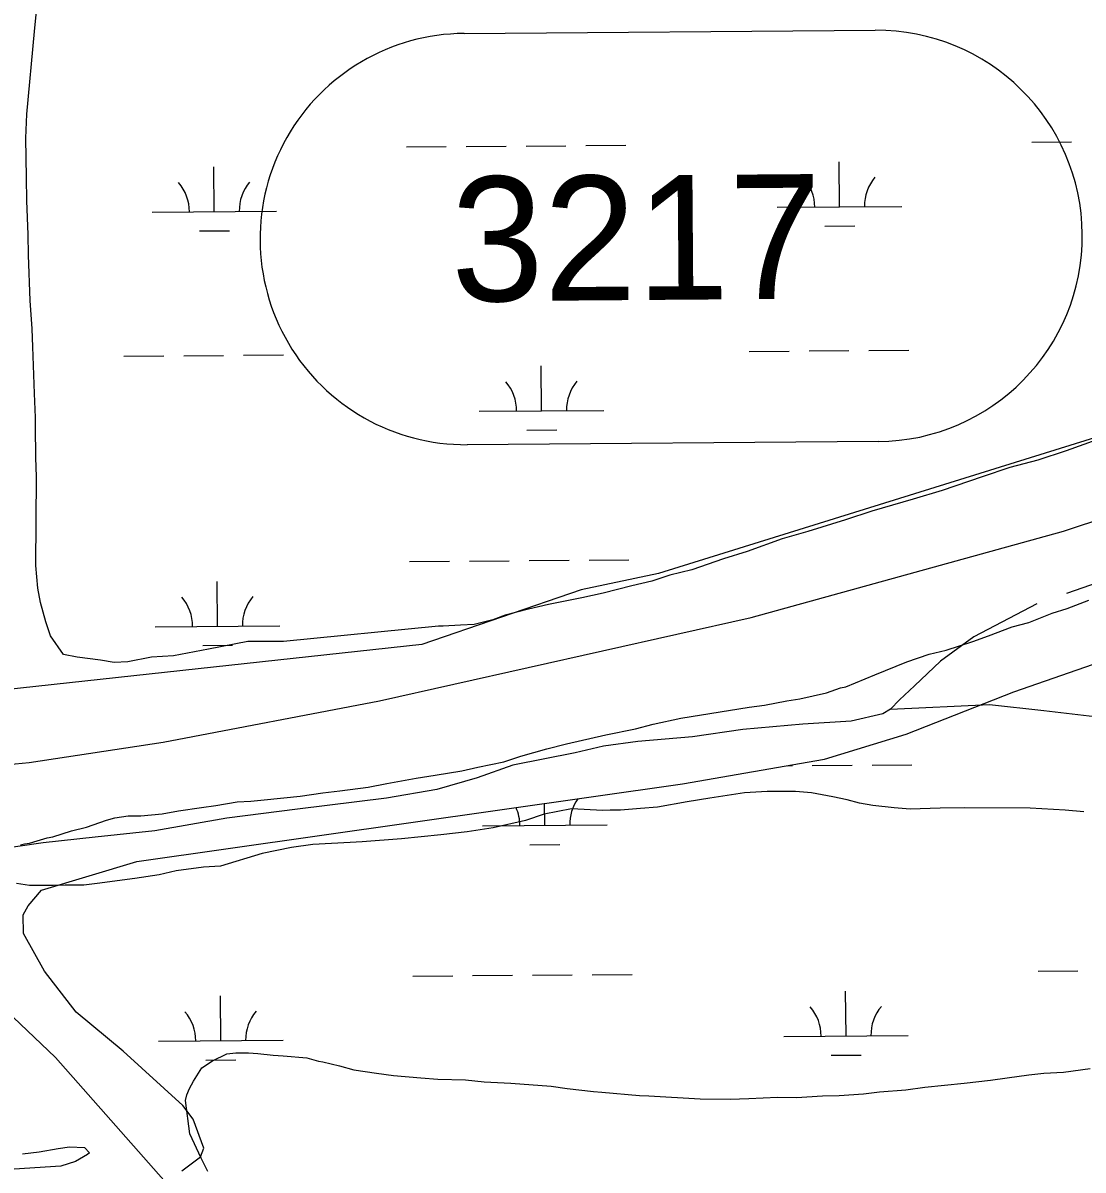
# Model space of a CAD drawing. Extents: x 3540316 to 3578335, y 553172 to 578787.
# Drawn here: x 3558635 to 3559486, y 561285 to 562205 of the extents above; entities that cross this region are included whole.
import ezdxf

# ---------------------------------------------------------------- set-up
doc = ezdxf.new("R2010")
doc.units = 0
for name, color, linetype in [('V-ROAD-CNTR', 7, 'Continuous'), ('V-ROAD-IDEN', 7, 'Continuous'), ('V-SITE-VEGE', 7, 'Continuous'), ('V-TOPO-SHOR', 7, 'Continuous'), ('V-UTIL-LINE', 7, 'Continuous'), ('V-WETL-SWMP', 7, 'Continuous')]:
    doc.layers.add(name, color=color, linetype=linetype)

msp = doc.modelspace()

# ---------------------------------------------------------------- linework, layer by layer
at = {"layer": 'V-ROAD-CNTR'}
msp.add_lwpolyline([(3555084.67, 561290.37), (3555164.51, 561300.29), (3555534.35, 561334.18), (3556694.34, 561434.68), (3558261.34, 561577.89), (3558532.72, 561601.71), (3558639.72, 561611.84), (3558747.45, 561628.19), (3558920.99, 561661.34), (3559219.2, 561728.04), (3559470.06, 561797.48), (3559690.63, 561870.56), (3559953.71, 561965.7), (3560217.51, 562067.05), (3560469.68, 562167.53), (3560602.68, 562226.75), (3560701.64, 562273.29), (3560754.97, 562300.08), (3560822.89, 562347.16), (3560902.35, 562406.74), (3560988.69, 562479.57), (3561083.29, 562588.15), (3561234.28, 562797.79)], dxfattribs=at)
at = {"layer": 'V-ROAD-IDEN'}
for p, q in [((3558988.83, 562196.83), (3559318.82, 562199.37)), ((3558988.83, 562196.83), (3559318.82, 562199.37)), ((3558988.83, 562196.83), (3558988.83, 562196.83)), ((3559321.37, 561869.38), (3558991.38, 561866.84)), ((3559321.37, 561869.38), (3558991.38, 561866.84))]:
    msp.add_line(p, q, dxfattribs=at)
for centre, start, end in [((3558990.11, 562031.83), 90.44175, 270.44175), ((3558990.11, 562031.83), 90.44175, 270.44175), ((3559320.1, 562034.38), 270.44175, 90.44175), ((3559320.1, 562034.38), 270.44175, 90.44175)]:
    msp.add_arc(centre, 165, start, end, dxfattribs=at)
at = {"layer": 'V-SITE-VEGE'}
for p, q in [((3559460.91, 561731.59), (3559472.92, 561735.49)), ((3559472.92, 561735.49), (3559490.28, 561742.02)), ((3559442.22, 561724.19), (3559460.91, 561731.59)), ((3559409.75, 561713.34), (3559428.88, 561720.74)), ((3559428.88, 561720.74), (3559442.22, 561724.19)), ((3559375.94, 561702.05), (3559397.29, 561709)), ((3559397.29, 561709), (3559409.75, 561713.34)), ((3559344.37, 561692.53), (3559362.16, 561698.61)), ((3559362.16, 561698.61), (3559375.94, 561702.05)), ((3559318.55, 561682.07), (3559344.37, 561692.53)), ((3559295.41, 561672.49), (3559318.55, 561682.07)), ((3559279.84, 561667.72), (3559290.96, 561671.63)), ((3559290.96, 561671.63), (3559295.41, 561672.49)), ((3559247.84, 561661.31), (3559258.5, 561663)), ((3559258.5, 561663), (3559279.84, 561667.72)), ((3559162.99, 561647.3), (3559217.63, 561656.21)), ((3559217.63, 561656.21), (3559230.07, 561657.89)), ((3559230.07, 561657.89), (3559247.84, 561661.31)), ((3559140.77, 561642.58), (3559162.99, 561647.3)), ((3559070.98, 561626.69), (3559102.54, 561634)), ((3559102.54, 561634), (3559126.54, 561638.7)), ((3559126.54, 561638.7), (3559140.77, 561642.58)), ((3559055.42, 561622.82), (3559070.98, 561626.69)), ((3559020.74, 561612.43), (3559034.52, 561616.76)), ((3559034.52, 561616.76), (3559055.42, 561622.82)), ((3558986.96, 561605.14), (3558999.85, 561608.15)), ((3558999.85, 561608.15), (3559020.74, 561612.43)), ((3558926.98, 561594.94), (3558950.53, 561599.2)), ((3558950.53, 561599.2), (3558965.63, 561601.75)), ((3558965.63, 561601.75), (3558986.96, 561605.14)), ((3558875.45, 561587.34), (3558889.21, 561589.01)), ((3558889.21, 561589.01), (3558911.87, 561591.94)), ((3558911.87, 561591.94), (3558926.98, 561594.94)), ((3559232.21, 561588.65), (3559214.01, 561587.46)), ((3559254.84, 561588.48), (3559232.21, 561588.65)), ((3559267.7, 561587.5), (3559254.84, 561588.48)), ((3558789.73, 561577.33), (3558806.62, 561580.31)), ((3558806.62, 561580.31), (3558817.71, 561580.67)), ((3558817.71, 561580.67), (3558828.37, 561581.92)), ((3558828.37, 561581.92), (3558857.24, 561584.81)), ((3558857.24, 561584.81), (3558875.45, 561587.34)), ((3559167.81, 561580.26), (3559144.26, 561576)), ((3559186.02, 561583.23), (3559167.81, 561580.26)), ((3559214.01, 561587.46), (3559186.02, 561583.23)), ((3559284.98, 561584.26), (3559267.7, 561587.5)), ((3559296.5, 561581.96), (3559284.98, 561584.26)), ((3559306.24, 561579.22), (3559296.5, 561581.96)), ((3559316.88, 561577.37), (3559306.24, 561579.22)), ((3558729.33, 561568.91), (3558746.64, 561570.56)), ((3558746.64, 561570.56), (3558759.53, 561573.12)), ((3558759.53, 561573.12), (3558778.19, 561575.64)), ((3558778.19, 561575.64), (3558789.73, 561577.33)), ((3559053.25, 561570.47), (3559038.13, 561565.26)), ((3559075.03, 561574.74), (3559053.25, 561570.47)), ((3559100.31, 561573.22), (3559075.03, 561574.74)), ((3559106.08, 561573.63), (3559100.31, 561573.22)), ((3559114.51, 561573.56), (3559106.08, 561573.63)), ((3559130.49, 561574.77), (3559114.51, 561573.56)), ((3559144.26, 561576), (3559130.49, 561574.77)), ((3559334.17, 561575.46), (3559316.88, 561577.37)), ((3559347.03, 561574.48), (3559334.17, 561575.46)), ((3559371, 561575.19), (3559347.03, 561574.48)), ((3559390.52, 561575.48), (3559371, 561575.19)), ((3559443.32, 561575.09), (3559390.52, 561575.48)), ((3559471.27, 561573.55), (3559443.32, 561575.09)), ((3559486.34, 561572.1), (3559471.27, 561573.55)), ((3558685.77, 561559.92), (3558701.79, 561565.57)), ((3558701.79, 561565.57), (3558708.46, 561567.29)), ((3558708.46, 561567.29), (3558719.12, 561568.99)), ((3558719.12, 561568.99), (3558729.33, 561568.91)), ((3559038.13, 561565.26), (3559012.35, 561559.24)), ((3558643.53, 561548.25), (3558654.2, 561551.28)), ((3558654.2, 561551.28), (3558658.65, 561552.13)), ((3558658.65, 561552.13), (3558673.77, 561556.9)), ((3558673.77, 561556.9), (3558685.77, 561559.92)), ((3558970.15, 561553.79), (3558938.62, 561550.48)), ((3558991.47, 561556.29), (3558970.15, 561553.79)), ((3559012.35, 561559.24), (3558991.47, 561556.29)), ((3558632.86, 561545.67), (3558635.98, 561546.54)), ((3558635.98, 561546.54), (3558639.97, 561546.95)), ((3558639.97, 561546.95), (3558643.53, 561548.25)), ((3558850.27, 561543.6), (3558826.72, 561538.89)), ((3558867.6, 561546.13), (3558850.27, 561543.6)), ((3558897.34, 561547.68), (3558867.6, 561546.13)), ((3558907.1, 561548.05), (3558897.34, 561547.68)), ((3558938.62, 561550.48), (3558907.1, 561548.05)), ((3558826.72, 561538.89), (3558793.36, 561528.49)), ((3558757.83, 561524.77), (3558744.06, 561521.76)), ((3558779.6, 561527.71), (3558757.83, 561524.77)), ((3558793.36, 561528.49), (3558779.6, 561527.71)), ((3558640.16, 561513.22), (3558629.52, 561514.64)), ((3558694.31, 561514.59), (3558683.65, 561513.34)), ((3558724.51, 561518.81), (3558694.31, 561514.59)), ((3558744.06, 561521.76), (3558724.51, 561518.81)), ((3558659.24, 561513.08), (3558640.16, 561513.22)), ((3558668.56, 561513.46), (3558659.24, 561513.08)), ((3558683.65, 561513.34), (3558668.56, 561513.46)), ((3558786.86, 561372.35), (3558798.44, 561378.03)), ((3558798.44, 561378.03), (3558805.55, 561378.87)), ((3558805.55, 561378.87), (3558815.76, 561378.79)), ((3558815.76, 561378.79), (3558823.29, 561378.29)), ((3558823.29, 561378.29), (3558835.71, 561376.86)), ((3558835.71, 561376.86), (3558843.69, 561376.36)), ((3558843.69, 561376.36), (3558862.76, 561374.89)), ((3558778.39, 561366.65), (3558786.86, 561372.35)), ((3558862.76, 561374.89), (3558872.06, 561372.16)), ((3558872.06, 561372.16), (3558875.6, 561371.69)), ((3558875.6, 561371.69), (3558888.89, 561368.48)), ((3558888.89, 561368.48), (3558900.41, 561365.29)), ((3558771.66, 561356.05), (3558778.39, 561366.65)), ((3558900.41, 561365.29), (3558918.58, 561362.49)), ((3558918.58, 561362.49), (3558932.32, 561360.61)), ((3558932.32, 561360.61), (3558954.05, 561358.68)), ((3558954.05, 561358.68), (3558967.79, 561357.68)), ((3558967.79, 561357.68), (3558989.98, 561357.07)), ((3559411.51, 561357.01), (3559424.84, 561358.69)), ((3559424.84, 561358.69), (3559442.16, 561361.22)), ((3559442.16, 561361.22), (3559454.15, 561362.46)), ((3559454.15, 561362.46), (3559470.13, 561363.23)), ((3559470.13, 561363.23), (3559491.45, 561366.18)), ((3558766.25, 561345), (3558768.51, 561350.3)), ((3558768.51, 561350.3), (3558771.66, 561356.05)), ((3558989.98, 561357.07), (3559005.05, 561355.63)), ((3559005.05, 561355.63), (3559026.34, 561354.58)), ((3559026.34, 561354.58), (3559058.72, 561352.12)), ((3559058.72, 561352.12), (3559071.57, 561350.25)), ((3559071.57, 561350.25), (3559092.85, 561347.87)), ((3559322.25, 561347.48), (3559343.56, 561349.09)), ((3559343.56, 561349.09), (3559358.67, 561351.2)), ((3559358.67, 561351.2), (3559390.2, 561354.51)), ((3559390.2, 561354.51), (3559411.51, 561357.01)), ((3558765.33, 561340.56), (3558766.25, 561345)), ((3558768.68, 561313.92), (3558765.33, 561340.56)), ((3559092.85, 561347.87), (3559099.5, 561347.38)), ((3559099.5, 561347.38), (3559129.66, 561344.49)), ((3559129.66, 561344.49), (3559137.2, 561344.43)), ((3559137.2, 561344.43), (3559178.44, 561341.9)), ((3559178.44, 561341.9), (3559202.4, 561341.72)), ((3559202.4, 561341.72), (3559217.49, 561342.05)), ((3559217.49, 561342.05), (3559240.57, 561343.21)), ((3559240.57, 561343.21), (3559255.66, 561343.1)), ((3559255.66, 561343.1), (3559276.52, 561344.27)), ((3559276.52, 561344.27), (3559289.84, 561344.62)), ((3559289.84, 561344.62), (3559309.37, 561345.8)), ((3559309.37, 561345.8), (3559322.25, 561347.48)), ((3558777.85, 561294.33), (3558768.68, 561313.92)), ((3558783.09, 561283.63), (3558777.85, 561294.33))]:
    msp.add_line(p, q, dxfattribs=at)
msp.add_lwpolyline([(3559507.1, 561874.39), (3559472.23, 561861.96), (3559449.54, 561854.4), (3559426.86, 561848.5), (3559404.73, 561840.93), (3559372.62, 561830.14), (3559349.39, 561823.13), (3559316.2, 561813.45), (3559295.16, 561806.43), (3559264.73, 561797.27), (3559244.27, 561791.35), (3559216.03, 561781.08), (3559197.22, 561775.14), (3559171.76, 561766.5), (3559154.06, 561762.22), (3559139.68, 561757.36), (3559123.64, 561753.61), (3559100.41, 561747.72), (3559083.27, 561743.98), (3559056.73, 561738.66), (3559040.69, 561734.92), (3559021.89, 561730.09), (3559011.92, 561726.3), (3558996.99, 561722.55), (3558985.95, 561722.08), (3558972.14, 561721.08), (3558968.27, 561721.1), (3558843.98, 561708.79), (3558815.27, 561709), (3558783.76, 561702.62), (3558755.56, 561697.31), (3558737.89, 561696.34), (3558719.1, 561692.62), (3558708.05, 561692.15), (3558697.02, 561693.88), (3558678.27, 561696.23), (3558667.25, 561698.52), (3558656.87, 561713.51), (3558653.09, 561724.58), (3558648.79, 561740.07), (3558646.67, 561751.67), (3558645.15, 561769.9), (3558645.69, 561841.11), (3558645.25, 561856.57), (3558644.89, 561881.41), (3558644.94, 561888.59), (3558643.98, 561907.92), (3558643.54, 561922.83), (3558642.6, 561945.47), (3558642.16, 561959.82), (3558640.67, 561982.46), (3558639.29, 562018.91), (3558638.86, 562035.47), (3558637.96, 562062.53), (3558637.55, 562081.3), (3558637.23, 562112.77), (3558637.93, 562132.09), (3558643.95, 562198.29), (3558645.73, 562214.83)], dxfattribs=at)
at = {"layer": 'V-TOPO-SHOR'}
for points in [[(3560103.01, 561979.74), (3560016.59, 561941.61), (3559870.96, 561886.33), (3559743.01, 561842.64), (3559634.04, 561804.23), (3559549.48, 561774.2), (3559472.48, 561747.45)], [(3559448.73, 561739.1), (3559397.95, 561712.65), (3559371.19, 561693.01), (3559350.3, 561673.32), (3559338.49, 561662.14), (3559331.22, 561654.53), (3559324.88, 561650.96), (3559299.58, 561644.84), (3559260.78, 561642.43), (3559212.49, 561638.28), (3559172.31, 561632.27)], [(3559331.22, 561654.53), (3559410.62, 561658.44), (3559454.33, 561653.6), (3559522.36, 561645.42), (3559570.08, 561633.79), (3559604.3, 561626.77), (3559639.92, 561626.05), (3559707.65, 561637.27), (3559789.35, 561646.58), (3559859.3, 561652.82), (3559924.77, 561664.05), (3559983.88, 561668.12), (3560047.48, 561669.9), (3560082.26, 561676.4), (3560120.24, 561689.64), (3560168.23, 561714.99), (3560189.05, 561724.75), (3560215.71, 561730.87), (3560265.79, 561735), (3560312.71, 561737.35), (3560353.03, 561738.98), (3560378.58, 561740.02)], [(3559172.31, 561632.27), (3559128.26, 561628.69), (3559100.87, 561624.86), (3559077.91, 561619.63), (3559028.07, 561609.59), (3558999.3, 561599.37), (3558967.09, 561590.08), (3558926.51, 561583.13), (3558855.09, 561574.25), (3558798.35, 561567.06), (3558740.66, 561556.91), (3558692.71, 561551.8), (3558651.12, 561547.28), (3558611.99, 561541.81), (3558577.31, 561533.95), (3558558.76, 561528.79)], [(3558634.51, 561297.83), (3558647.76, 561299.5), (3558662.96, 561302.18), (3558672.28, 561303.29), (3558684.08, 561302.97), (3558688.08, 561298.6), (3558686.62, 561297.11), (3558676.87, 561291.56), (3558665.13, 561287.95), (3558627.81, 561285.45)]]:
    msp.add_lwpolyline(points, dxfattribs=at)
at = {"layer": 'V-UTIL-LINE'}
msp.add_lwpolyline([(3556816.5, 565856.28), (3556993.98, 565592.25), (3557266.7, 565186.8), (3557806.01, 564441.34), (3558083.63, 564015.42), (3558195.91, 563848.19), (3558268.58, 563684.87), (3558431.4, 563180.51), (3558569.14, 562683.34), (3558604.44, 562493.79), (3558621.69, 562305), (3558625.44, 561749.79), (3558562.92, 561665.3), (3558537.88, 561566.9), (3558536.48, 561493.35), (3558661.01, 561375.18), (3559431.83, 560502.15), (3560273.97, 559559.02), (3560869.81, 558922.82), (3561068.87, 558704.06)], dxfattribs=at)
at = {"layer": 'V-WETL-SWMP'}
for p, q in [((3558942.6, 562105.76), (3558974.6, 562106.01)), ((3558990.6, 562106.13), (3559022.6, 562106.38)), ((3559038.6, 562106.5), (3559070.6, 562106.75)), ((3559086.6, 562106.87), (3559118.59, 562107.12)), ((3559444.49, 562109.63), (3559476.49, 562109.88)), ((3558788.4, 562053.83), (3558788.13, 562089.83)), ((3559290.3, 562057.7), (3559290.02, 562093.7)), ((3559240.3, 562057.32), (3559340.3, 562058.09)), ((3558738.41, 562053.45), (3558838.4, 562054.22)), ((3559278.42, 562042.18), (3559302.42, 562042.36)), ((3558776.52, 562038.31), (3558800.52, 562038.49)), ((3558715.89, 561937.84), (3558747.89, 561938.08)), ((3558763.89, 561938.21), (3558795.89, 561938.45)), ((3558811.88, 561938.58), (3558843.88, 561938.82)), ((3559217.78, 561941.71), (3559249.78, 561941.95)), ((3559265.78, 561942.08), (3559297.78, 561942.32)), ((3559313.78, 561942.45), (3559345.78, 561942.69)), ((3559051.08, 561893.99), (3559050.8, 561929.99)), ((3559001.08, 561893.6), (3559101.08, 561894.38)), ((3559039.2, 561878.47), (3559063.2, 561878.65)), ((3558945.16, 561773.1), (3558977.16, 561773.35)), ((3558993.16, 561773.47), (3559025.16, 561773.72)), ((3559041.16, 561773.84), (3559073.16, 561774.09)), ((3559089.16, 561774.21), (3559121.16, 561774.46)), ((3558790.97, 561721.17), (3558790.69, 561757.17)), ((3558740.97, 561720.78), (3558840.97, 561721.55)), ((3558779.09, 561705.64), (3558803.09, 561705.83)), ((3559430.13, 561668.39), (3559526.85, 561702.11)), ((3559343.74, 561634.59), (3559430.13, 561668.39)), ((3559278.13, 561614.42), (3559343.74, 561634.59)), ((3559164.29, 561594.61), (3559278.13, 561614.42)), ((3559248.29, 561609.23), (3559252.36, 561609.26)), ((3559268.36, 561609.38), (3559300.36, 561609.63)), ((3559316.36, 561609.75), (3559348.36, 561610)), ((3558726.29, 561532.47), (3559164.29, 561594.61)), ((3559053.66, 561561.3), (3559053.52, 561578.9)), ((3559003.66, 561560.91), (3559103.66, 561561.68)), ((3559041.78, 561545.77), (3559065.78, 561545.96)), ((3558649.81, 561509.27), (3558726.29, 561532.47)), ((3558638.93, 561496.66), (3558649.81, 561509.27)), ((3558634.89, 561489.69), (3558638.93, 561496.66)), ((3558635.11, 561474.47), (3558634.89, 561489.69)), ((3558652.15, 561444.29), (3558635.11, 561474.47)), ((3558677.52, 561411.46), (3558652.15, 561444.29)), ((3558947.74, 561440.4), (3558979.74, 561440.65)), ((3558995.74, 561440.77), (3559027.74, 561441.02)), ((3559043.74, 561441.14), (3559075.74, 561441.39)), ((3559091.74, 561441.51), (3559123.74, 561441.76)), ((3559449.64, 561444.27), (3559481.64, 561444.52)), ((3558793.55, 561388.47), (3558793.27, 561424.47)), ((3559295.44, 561392.34), (3559295.16, 561428.34)), ((3558715.33, 561380.2), (3558677.52, 561411.46)), ((3558743.55, 561388.09), (3558843.55, 561388.86)), ((3559245.44, 561391.96), (3559345.44, 561392.73)), ((3558762.99, 561336.63), (3558715.33, 561380.2)), ((3559283.56, 561376.82), (3559307.56, 561377)), ((3558781.67, 561372.95), (3558805.67, 561373.13)), ((3558771.45, 561325.69), (3558762.99, 561336.63)), ((3558780.1, 561302.3), (3558771.45, 561325.69)), ((3558762.38, 561284.06), (3558777.43, 561295.35)), ((3558777.43, 561295.35), (3558780.1, 561302.3))]:
    msp.add_line(p, q, dxfattribs=at)
msp.add_lwpolyline([(3558587.17, 563049.89), (3558665.59, 563078.7), (3558727.6, 563094.82), (3558731.75, 563094.88), (3558748.32, 563075.72), (3559552.66, 562380.6), (3559946.4, 562057.22), (3559970.35, 562036.37), (3559966.78, 562019.17), (3559144.9, 561763.57), (3559082.79, 561750.26), (3558954.99, 561706.44), (3558361.94, 561642.03)], dxfattribs=at)
for centre, start, end in [((3558733.16, 562053.88), 359.66986, 41.21352), ((3558843.64, 562054.73), 139.66985, 181.21351), ((3559235.05, 562057.75), 359.66986, 41.21352), ((3559345.53, 562058.6), 139.66985, 181.21351), ((3558995.83, 561894.04), 359.66986, 41.21352), ((3559106.32, 561894.89), 139.66985, 181.21351), ((3558735.72, 561721.22), 359.66986, 41.21352), ((3558846.21, 561722.07), 139.66985, 181.21351), ((3559108.9, 561562.2), 144.45917, 181.21351), ((3558998.41, 561561.34), 359.66986, 23.94432), ((3559240.2, 561392.39), 359.66986, 41.21351), ((3559350.68, 561393.24), 139.66985, 181.21351), ((3558738.3, 561388.52), 359.66986, 41.21351), ((3558848.79, 561389.37), 139.66985, 181.21351)]:
    msp.add_arc(centre, 35.25, start, end, dxfattribs=at)

# ---------------------------------------------------------------- texts
at = {"layer": 'V-ROAD-IDEN'}
msp.add_text('3217', height=100.001, rotation=0.44179, dxfattribs=at).set_placement((3558978.72, 561981.74))

doc.saveas('drawing.dxf')
